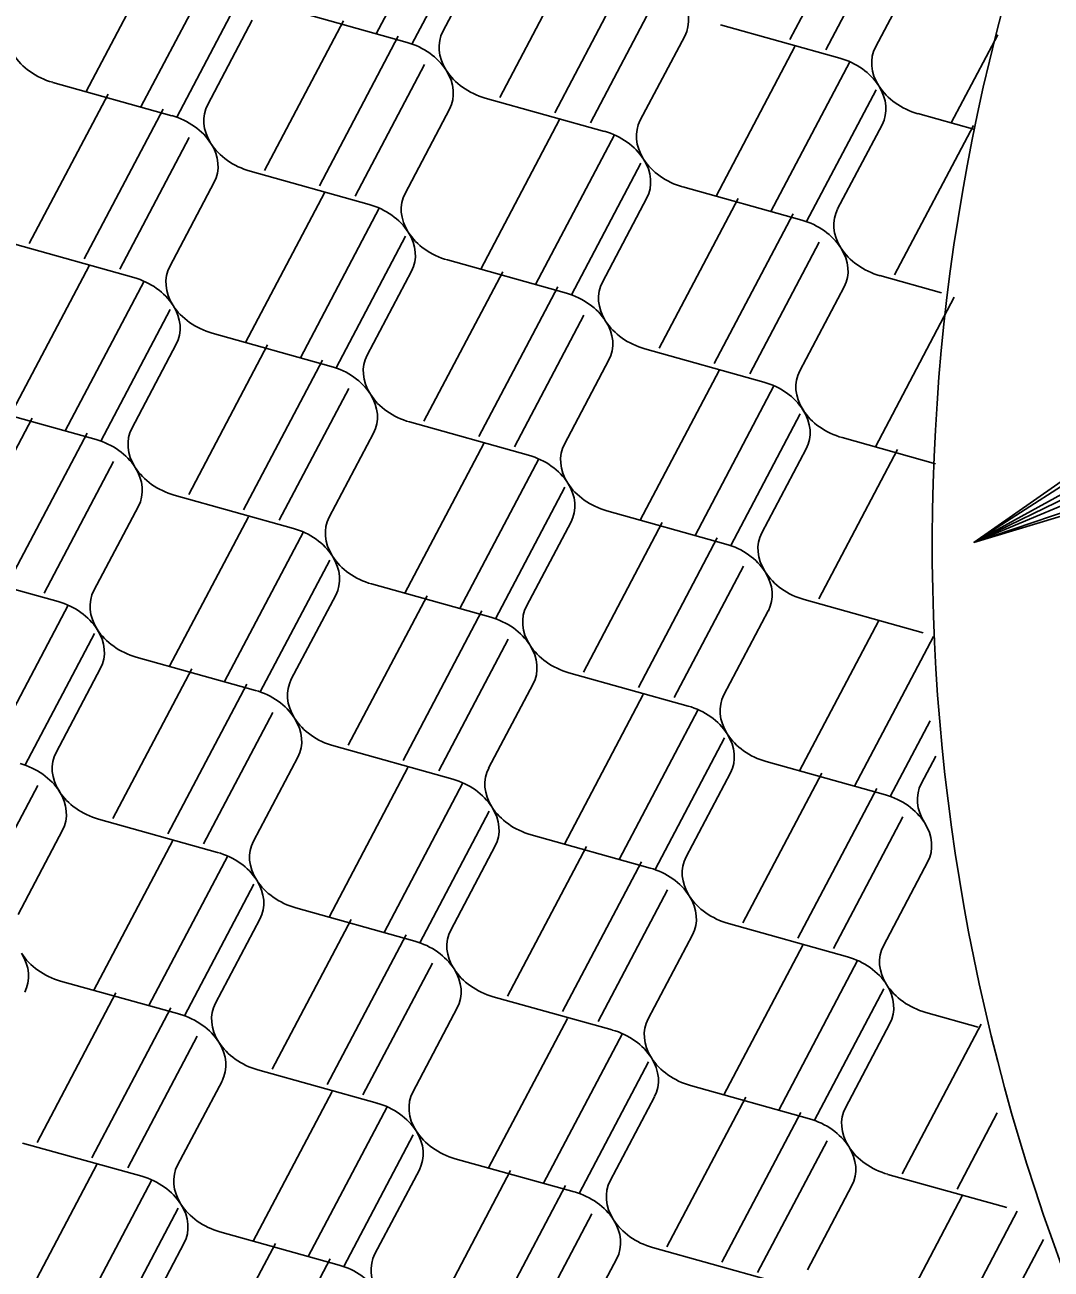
# Model space of a CAD drawing. Extents: x 638850 to 644908, y 297188 to 298900.
# Drawn here: x 639876.79 to 639905.56, y 297907.57 to 297942.42 of the extents above; entities that cross this region are included whole.
import ezdxf

# ---------------------------------------------------------------- set-up
doc = ezdxf.new("R2010")
doc.units = 0
doc.layers.add('1', color=7, linetype='Continuous')
doc.layers.add('2', color=7, linetype='Continuous')

msp = doc.modelspace()

# ---------------------------------------------------------------- linework, layer by layer
at = {"layer": '1'}
msp.add_line((639920.393, 297936.167), (639903.393, 297927.922), dxfattribs=at)
msp.add_lwpolyline([(639907.797, 297929.414), (639907.496, 297929.64), (639903.393, 297927.922), (639907.797, 297929.414), (639908.098, 297929.335), (639903.393, 297927.922), (639907.29, 297930.056), (639907.292, 297930.424), (639903.393, 297927.922), (639907.421, 297930.732), (639907.292, 297930.424)], dxfattribs=at)
msp.add_arc((639960.245, 297927.859), 58.02, 159.79936, 254.33124, dxfattribs=at)
at = {"layer": '2'}
for p, q in [((639888.854, 297946.36), (639886.643, 297942.168)), ((639900.45, 297946.198), (639898.238, 297942.006)), ((639889.589, 297945.568), (639887.644, 297941.882)), ((639901.184, 297945.407), (639899.24, 297941.721)), ((639880.72, 297944.738), (639878.51, 297940.548)), ((639888.513, 297942.236), (639889.757, 297944.594)), ((639892.316, 297944.576), (639890.105, 297940.387)), ((639882.261, 297944.311), (639880.049, 297940.119)), ((639893.856, 297944.149), (639891.644, 297939.957)), ((639901.884, 297944.154), (639900.637, 297941.797)), ((639882.995, 297943.519), (639881.05, 297939.833)), ((639894.591, 297943.358), (639892.646, 297939.672)), ((639884.17, 297942.856), (639887.507, 297941.925)), ((639881.919, 297940.187), (639883.163, 297942.545)), ((639885.722, 297942.527), (639883.511, 297938.338)), ((639887.262, 297942.1), (639885.05, 297937.908)), ((639895.29, 297942.105), (639894.044, 297939.748)), ((639899.633, 297941.485), (639896.294, 297942.417)), ((639904.062, 297942.141), (639902.759, 297939.67)), ((639898.377, 297941.813), (639896.166, 297937.623)), ((639887.997, 297941.309), (639886.052, 297937.623)), ((639899.917, 297941.386), (639897.705, 297937.194)), ((639877.576, 297940.807), (639880.915, 297939.874)), ((639879.129, 297940.48), (639876.919, 297936.291)), ((639893.039, 297939.435), (639889.7, 297940.368)), ((639900.651, 297940.594), (639898.706, 297936.908)), ((639880.669, 297940.053), (639878.457, 297935.861)), ((639888.696, 297940.056), (639887.45, 297937.699)), ((639891.783, 297939.764), (639889.572, 297935.574)), ((639901.826, 297939.931), (639903.423, 297939.484)), ((639893.323, 297939.337), (639891.111, 297935.145)), ((639899.575, 297937.262), (639900.821, 297939.619)), ((639903.378, 297939.602), (639901.167, 297935.413)), ((639881.404, 297939.262), (639879.459, 297935.576)), ((639886.446, 297937.386), (639883.107, 297938.321)), ((639894.057, 297938.545), (639892.113, 297934.859)), ((639882.103, 297938.009), (639880.857, 297935.652)), ((639885.189, 297937.715), (639882.978, 297933.525)), ((639892.981, 297935.213), (639894.228, 297937.57)), ((639895.232, 297937.882), (639898.571, 297936.949)), ((639886.729, 297937.288), (639884.517, 297933.096)), ((639896.784, 297937.553), (639894.574, 297933.363)), ((639898.324, 297937.126), (639896.112, 297932.934)), ((639879.853, 297935.339), (639876.513, 297936.272)), ((639887.463, 297936.496), (639885.519, 297932.81)), ((639899.059, 297936.334), (639897.114, 297932.648)), ((639888.638, 297935.833), (639891.977, 297934.9)), ((639878.595, 297935.666), (639876.384, 297931.476)), ((639886.387, 297933.164), (639887.634, 297935.521)), ((639890.19, 297935.504), (639887.98, 297931.314)), ((639880.135, 297935.239), (639877.923, 297931.046)), ((639902.489, 297934.912), (639900.762, 297935.394)), ((639891.73, 297935.077), (639889.518, 297930.885)), ((639899.758, 297935.082), (639898.512, 297932.725)), ((639902.844, 297934.788), (639900.633, 297930.598)), ((639880.87, 297934.447), (639878.925, 297930.761)), ((639892.465, 297934.285), (639890.52, 297930.599)), ((639882.044, 297933.784), (639885.383, 297932.851)), ((639879.794, 297931.114), (639881.04, 297933.472)), ((639883.596, 297933.455), (639881.386, 297929.265)), ((639885.136, 297933.028), (639882.925, 297928.836)), ((639893.164, 297933.033), (639891.918, 297930.675)), ((639897.508, 297932.412), (639894.168, 297933.345)), ((639896.25, 297932.739), (639894.039, 297928.549)), ((639885.871, 297932.236), (639883.926, 297928.55)), ((639897.79, 297932.312), (639895.578, 297928.119)), ((639875.45, 297931.735), (639878.789, 297930.802)), ((639877.002, 297931.406), (639874.792, 297927.216)), ((639890.914, 297930.363), (639887.575, 297931.296)), ((639898.525, 297931.52), (639896.58, 297927.834)), ((639878.543, 297930.979), (639876.331, 297926.787)), ((639886.57, 297930.984), (639885.324, 297928.626)), ((639889.657, 297930.692), (639887.446, 297926.502)), ((639899.699, 297930.857), (639902.32, 297930.125)), ((639891.197, 297930.265), (639888.985, 297926.072)), ((639897.449, 297928.187), (639898.695, 297930.545)), ((639901.254, 297930.529), (639899.044, 297926.339)), ((639879.277, 297930.187), (639877.332, 297926.501)), ((639884.32, 297928.314), (639880.981, 297929.247)), ((639891.932, 297929.473), (639889.987, 297925.787)), ((639879.978, 297928.936), (639878.73, 297926.577)), ((639883.063, 297928.643), (639880.853, 297924.453)), ((639890.856, 297926.14), (639892.102, 297928.497)), ((639893.106, 297928.81), (639896.444, 297927.875)), ((639884.603, 297928.216), (639882.391, 297924.023)), ((639894.66, 297928.48), (639892.45, 297924.29)), ((639896.201, 297928.053), (639893.989, 297923.861)), ((639877.727, 297926.267), (639874.388, 297927.2)), ((639885.338, 297927.424), (639883.393, 297923.738)), ((639896.935, 297927.261), (639894.99, 297923.575)), ((639886.512, 297926.761), (639889.852, 297925.828)), ((639884.262, 297924.091), (639885.508, 297926.448)), ((639888.067, 297926.431), (639885.856, 297922.241)), ((639878.009, 297926.167), (639875.797, 297921.974)), ((639901.976, 297925.389), (639898.637, 297926.322)), ((639889.607, 297926.004), (639887.395, 297921.811)), ((639897.632, 297926.009), (639896.388, 297923.651)), ((639900.72, 297925.715), (639898.51, 297921.525)), ((639878.744, 297925.375), (639876.799, 297921.689)), ((639890.341, 297925.212), (639888.397, 297921.526)), ((639902.26, 297925.288), (639900.048, 297921.095)), ((639879.918, 297924.712), (639883.258, 297923.779)), ((639877.668, 297922.042), (639878.914, 297924.399)), ((639881.473, 297924.382), (639879.262, 297920.192)), ((639895.382, 297923.34), (639892.045, 297924.272)), ((639883.013, 297923.955), (639880.801, 297919.762)), ((639891.039, 297923.96), (639889.794, 297921.602)), ((639894.126, 297923.666), (639891.916, 297919.476)), ((639883.747, 297923.163), (639881.803, 297919.477)), ((639895.666, 297923.239), (639893.454, 297919.046)), ((639902.169, 297922.93), (639901.05, 297920.81)), ((639896.401, 297922.447), (639894.456, 297918.761)), ((639884.445, 297921.911), (639883.201, 297919.553)), ((639888.79, 297921.29), (639885.451, 297922.223)), ((639901.919, 297921.163), (639902.329, 297921.939)), ((639887.532, 297921.617), (639885.322, 297917.427)), ((639897.575, 297921.784), (639900.915, 297920.851)), ((639889.073, 297921.19), (639886.861, 297916.997)), ((639895.325, 297919.114), (639896.571, 297921.471)), ((639899.129, 297921.457), (639896.918, 297917.267)), ((639877.154, 297921.114), (639875.209, 297917.428)), ((639900.669, 297921.03), (639898.457, 297916.837)), ((639882.196, 297919.241), (639878.857, 297920.173)), ((639889.807, 297920.398), (639887.862, 297916.712)), ((639901.403, 297920.238), (639899.459, 297916.552)), ((639877.853, 297919.861), (639876.607, 297917.504)), ((639880.94, 297919.57), (639878.729, 297915.38)), ((639890.982, 297919.734), (639894.321, 297918.802)), ((639882.48, 297919.142), (639880.268, 297914.95)), ((639888.731, 297917.065), (639889.978, 297919.424)), ((639892.535, 297919.408), (639890.324, 297915.218)), ((639894.075, 297918.981), (639891.863, 297914.788)), ((639902.103, 297918.985), (639900.857, 297916.628)), ((639883.214, 297918.351), (639881.27, 297914.665)), ((639894.81, 297918.189), (639892.865, 297914.503)), ((639882.138, 297915.018), (639883.384, 297917.375)), ((639885.941, 297917.359), (639883.73, 297913.169)), ((639884.389, 297917.687), (639887.728, 297916.755)), ((639899.852, 297916.316), (639896.513, 297917.248)), ((639887.481, 297916.932), (639885.269, 297912.739)), ((639895.509, 297916.936), (639894.263, 297914.579)), ((639898.595, 297916.643), (639896.384, 297912.453)), ((639888.216, 297916.14), (639886.271, 297912.454)), ((639900.135, 297916.215), (639897.923, 297912.023)), ((639877.795, 297915.638), (639881.134, 297914.706)), ((639879.347, 297915.31), (639877.137, 297911.12)), ((639900.869, 297915.424), (639898.924, 297911.738)), ((639893.258, 297914.267), (639889.919, 297915.199)), ((639880.887, 297914.883), (639878.675, 297910.69)), ((639888.915, 297914.887), (639887.669, 297912.53)), ((639892.001, 297914.593), (639889.79, 297910.404)), ((639902.044, 297914.76), (639903.516, 297914.349)), ((639899.793, 297912.091), (639901.039, 297914.448)), ((639903.596, 297914.432), (639901.385, 297910.242)), ((639881.622, 297914.091), (639879.677, 297910.405)), ((639893.541, 297914.166), (639891.329, 297909.974)), ((639894.275, 297913.375), (639892.331, 297909.689)), ((639882.321, 297912.838), (639881.075, 297910.481)), ((639886.665, 297912.218), (639883.325, 297913.15)), ((639885.407, 297912.544), (639883.196, 297908.355)), ((639895.45, 297912.711), (639898.789, 297911.779)), ((639886.947, 297912.117), (639884.735, 297907.925)), ((639893.199, 297910.042), (639894.446, 297912.399)), ((639897.002, 297912.383), (639894.792, 297908.193)), ((639898.542, 297911.956), (639896.33, 297907.763)), ((639904.05, 297911.946), (639902.924, 297909.812)), ((639880.071, 297910.169), (639876.732, 297911.101)), ((639887.682, 297911.326), (639885.737, 297907.64)), ((639899.277, 297911.164), (639897.332, 297907.478)), ((639878.813, 297910.495), (639876.602, 297906.306)), ((639888.856, 297910.662), (639892.195, 297909.73)), ((639880.353, 297910.068), (639878.141, 297905.876)), ((639886.606, 297907.993), (639887.852, 297910.35)), ((639890.409, 297910.336), (639888.199, 297906.146)), ((639904.32, 297909.291), (639900.98, 297910.223)), ((639891.949, 297909.909), (639889.737, 297905.716)), ((639899.977, 297909.913), (639898.73, 297907.554)), ((639903.065, 297909.618), (639900.854, 297905.429)), ((639881.088, 297909.277), (639879.143, 297905.591)), ((639892.684, 297909.117), (639890.739, 297905.431)), ((639904.605, 297909.191), (639902.393, 297904.999)), ((639880.012, 297905.944), (639881.259, 297908.303)), ((639883.815, 297908.287), (639881.605, 297904.097)), ((639882.262, 297908.613), (639885.601, 297907.681)), ((639905.34, 297908.4), (639903.395, 297904.714)), ((639897.727, 297907.244), (639894.388, 297908.176)), ((639885.356, 297907.859), (639883.144, 297903.667)), ((639893.383, 297907.864), (639892.137, 297905.507))]:
    msp.add_line(p, q, dxfattribs=at)
for centre, start_param, end_param in [((639893.845, 297942.775), 3.045062, 3.936083), ((639889.956, 297941.567), 6.186654, 7.077676), ((639887.252, 297940.727), 3.936083, 4.827105), ((639902.081, 297941.128), 6.186654, 7.077676), ((639877.831, 297942.006), 0.794491, 1.685512), ((639899.377, 297940.288), 3.936083, 4.827105), ((639887.252, 297940.727), 3.045062, 3.936083), ((639889.956, 297941.567), 0.794491, 1.685512), ((639899.377, 297940.288), 3.045062, 3.936083), ((639902.081, 297941.128), 0.794491, 1.685512), ((639883.362, 297939.518), 6.186654, 7.077676), ((639880.658, 297938.678), 3.936083, 4.827105), ((639895.487, 297939.079), 6.186654, 7.077676), ((639892.783, 297938.239), 3.936083, 4.827105), ((639883.362, 297939.518), 0.794491, 1.685512), ((639880.658, 297938.678), 3.045062, 3.936083), ((639892.783, 297938.239), 3.045062, 3.936083), ((639895.487, 297939.079), 0.794491, 1.685512), ((639888.894, 297937.03), 6.186654, 7.077676), ((639886.189, 297936.19), 3.936083, 4.827105), ((639901.019, 297936.591), 6.186654, 7.077676), ((639898.314, 297935.751), 3.936083, 4.827105), ((639886.189, 297936.19), 3.045062, 3.936083), ((639888.894, 297937.03), 0.794491, 1.685512), ((639898.314, 297935.751), 3.045062, 3.936083), ((639901.019, 297936.591), 0.794491, 1.685512), ((639882.3, 297934.982), 6.186654, 7.077676), ((639879.596, 297934.141), 3.936083, 4.827105), ((639894.425, 297934.543), 6.186654, 7.077676), ((639891.721, 297933.702), 3.936083, 4.827105), ((639879.596, 297934.141), 3.045062, 3.936083), ((639882.3, 297934.982), 0.794491, 1.685512), ((639891.721, 297933.702), 3.045062, 3.936083), ((639894.425, 297934.543), 0.794491, 1.685512), ((639887.831, 297932.494), 6.186654, 7.077676), ((639885.127, 297931.654), 3.936083, 4.827105), ((639899.956, 297932.055), 6.186654, 7.077676), ((639897.252, 297931.215), 3.936083, 4.827105), ((639887.831, 297932.494), 0.794491, 1.685512), ((639885.127, 297931.654), 3.045062, 3.936083), ((639897.252, 297931.215), 3.045062, 3.936083), ((639899.956, 297932.055), 0.794491, 1.685512), ((639881.238, 297930.445), 6.186654, 7.077676), ((639878.533, 297929.605), 3.936083, 4.827105), ((639893.362, 297930.006), 6.186654, 7.077676), ((639890.658, 297929.166), 3.936083, 4.827105), ((639881.238, 297930.445), 0.794491, 1.685512), ((639878.533, 297929.605), 3.045062, 3.936083), ((639890.658, 297929.166), 3.045062, 3.936083), ((639893.362, 297930.006), 0.794491, 1.685512), ((639886.769, 297927.957), 6.186654, 7.077676), ((639884.064, 297927.117), 3.936083, 4.827105), ((639898.894, 297927.519), 6.186654, 7.077676), ((639896.189, 297926.678), 3.936083, 4.827105), ((639884.064, 297927.117), 3.045062, 3.936083), ((639886.769, 297927.957), 0.794491, 1.685512), ((639896.189, 297926.678), 3.045062, 3.936083), ((639898.894, 297927.519), 0.794491, 1.685512), ((639880.175, 297925.909), 6.186654, 7.077676), ((639877.471, 297925.068), 3.936083, 4.827105), ((639892.3, 297925.47), 6.186654, 7.077676), ((639889.596, 297924.63), 3.936083, 4.827105), ((639877.471, 297925.068), 3.045062, 3.936083), ((639880.175, 297925.909), 0.794491, 1.685512), ((639892.3, 297925.47), 0.794491, 1.685512), ((639889.596, 297924.63), 3.045062, 3.936083), ((639885.706, 297923.421), 6.186654, 7.077676), ((639883.002, 297922.581), 3.936083, 4.827105), ((639897.831, 297922.982), 6.186654, 7.077676), ((639895.127, 297922.142), 3.936083, 4.827105), ((639885.706, 297923.421), 0.794491, 1.685512), ((639883.002, 297922.581), 3.045062, 3.936083), ((639895.127, 297922.142), 3.045062, 3.936083), ((639897.831, 297922.982), 0.794491, 1.685512), ((639879.113, 297921.372), 6.186654, 7.077676), ((639876.408, 297920.532), 3.936083, 4.827105), ((639891.238, 297920.933), 6.186654, 7.077676), ((639888.533, 297920.093), 3.936083, 4.827105), ((639879.113, 297921.372), 0.794491, 1.685512), ((639876.408, 297920.532), 3.045062, 3.936083), ((639900.658, 297919.654), 3.936083, 4.827105), ((639903.362, 297920.494), 6.186654, 7.077676), ((639888.533, 297920.093), 3.045062, 3.936083), ((639891.238, 297920.933), 0.794491, 1.685512), ((639900.658, 297919.654), 3.045062, 3.936083), ((639884.644, 297918.885), 6.186654, 7.077676), ((639881.94, 297918.044), 3.936083, 4.827105), ((639896.769, 297918.446), 6.186654, 7.077676), ((639894.064, 297917.605), 3.936083, 4.827105), ((639881.94, 297918.044), 3.045062, 3.936083), ((639884.644, 297918.885), 0.794491, 1.685512), ((639894.064, 297917.605), 3.045062, 3.936083), ((639896.769, 297918.446), 0.794491, 1.685512), ((639890.175, 297916.397), 6.186654, 7.077676), ((639887.471, 297915.557), 3.936083, 4.827105), ((639875.346, 297915.995), 3.045062, 3.936083), ((639878.05, 297916.836), 0.794491, 1.685512), ((639899.596, 297915.118), 3.936083, 4.827105), ((639902.3, 297915.958), 6.186654, 7.077676), ((639887.471, 297915.557), 3.045062, 3.936083), ((639890.175, 297916.397), 0.794491, 1.685512), ((639899.596, 297915.118), 3.045062, 3.936083), ((639902.3, 297915.958), 0.794491, 1.685512), ((639883.581, 297914.348), 6.186654, 7.077676), ((639880.877, 297913.508), 3.936083, 4.827105), ((639895.706, 297913.909), 6.186654, 7.077676), ((639893.002, 297913.069), 3.936083, 4.827105), ((639883.581, 297914.348), 0.794491, 1.685512), ((639880.877, 297913.508), 3.045062, 3.936083), ((639893.002, 297913.069), 3.045062, 3.936083), ((639895.706, 297913.909), 0.794491, 1.685512), ((639889.113, 297911.86), 6.186654, 7.077676), ((639886.408, 297911.02), 3.936083, 4.827105), ((639898.533, 297910.581), 3.936083, 4.827105), ((639901.237, 297911.422), 6.186654, 7.077676), ((639886.408, 297911.02), 3.045062, 3.936083), ((639889.113, 297911.86), 0.794491, 1.685512), ((639898.533, 297910.581), 3.045062, 3.936083), ((639901.237, 297911.422), 0.794491, 1.685512), ((639882.519, 297909.812), 6.186654, 7.077676), ((639879.815, 297908.971), 3.936083, 4.827105), ((639894.644, 297909.373), 6.186654, 7.077676), ((639891.94, 297908.533), 3.936083, 4.827105), ((639879.815, 297908.971), 3.045062, 3.936083), ((639882.519, 297909.812), 0.794491, 1.685512), ((639891.94, 297908.533), 3.045062, 3.936083), ((639894.644, 297909.373), 0.794491, 1.685512), ((639888.05, 297907.324), 6.186654, 7.077676), ((639885.346, 297906.484), 3.936083, 4.827105)]:
    msp.add_ellipse(centre, major_axis=(-1.492, 0.562), ratio=0.764477, start_param=start_param, end_param=end_param, dxfattribs=at)

doc.saveas('drawing.dxf')
